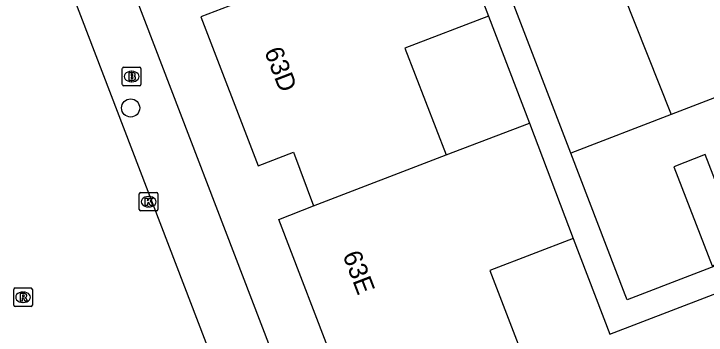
# Model space of a CAD drawing. Extents: x 159265 to 160143, y 383413 to 384319.
# Drawn here: x 159522.36 to 159559.73, y 383632.66 to 383650 of the extents above; entities that cross this region are included whole.
import ezdxf

# ---------------------------------------------------------------- set-up
doc = ezdxf.new("R2010")
doc.units = 0
for name, color, linetype in [('IMGEO_Boom', 7, 'Continuous'), ('IMGEO_Brandkraan', 7, 'Continuous'), ('IMGEO_Kolk', 7, 'Continuous'), ('IMGEO_Pand', 7, 'Continuous'), ('IMGEO_Pand_nummerreeks', 7, 'Continuous'), ('IMGEO_Rijbaan_lokaal_open', 7, 'Continuous'), ('IMGEO_Rioolput', 7, 'Continuous'), ('IMGEO_Voetpad_open', 7, 'Continuous')]:
    doc.layers.add(name, color=color, linetype=linetype)

msp = doc.modelspace()

# ---------------------------------------------------------------- linework, layer by layer
at = {"layer": 'IMGEO_Boom'}
msp.add_circle((159528.661, 383644.921), 0.489, dxfattribs=at)
at = {"layer": 'IMGEO_Brandkraan'}
for p, q in [((159528.287, 383647.118), (159529.139, 383647.118)), ((159528.212, 383646.192), (159528.212, 383647.044)), ((159528.7, 383646.898), (159528.725, 383646.898)), ((159529.213, 383647.044), (159529.213, 383646.192)), ((159529.139, 383646.118), (159528.287, 383646.118)), ((159528.723, 383646.338), (159528.698, 383646.338))]:
    msp.add_line(p, q, dxfattribs=at)
for points in [[(159528.287, 383647.118), (159529.139, 383647.118)], [(159528.212, 383646.192), (159528.212, 383647.044)], [(159528.56, 383646.818), (159528.56, 383646.418), (159528.773, 383646.418)], [(159528.791, 383646.818), (159528.56, 383646.818)], [(159528.739, 383646.737), (159528.685, 383646.737), (159528.685, 383646.661)], [(159529.213, 383647.044), (159529.213, 383646.192)], [(159528.685, 383646.661), (159528.738, 383646.661)], [(159528.747, 383646.585), (159528.685, 383646.585), (159528.685, 383646.504)], [(159528.685, 383646.504), (159528.747, 383646.504)], [(159529.139, 383646.118), (159528.287, 383646.118)]]:
    msp.add_lwpolyline(points, dxfattribs=at)
for centre, radius, start, end in [((159528.289, 383647.042), 0.0765, 91.552, 178.448), ((159528.289, 383647.042), 0.0765, 91.552, 178.448), ((159529.137, 383647.042), 0.0765, 1.552, 88.448), ((159529.137, 383647.042), 0.0765, 1.552, 88.448), ((159528.74, 383646.699), 0.0379, 267.8285, 90.9355), ((159528.795, 383646.673), 0.145, 59.4692, 91.5367), ((159528.82, 383646.72), 0.0922, 285.5137, 58.1501), ((159528.748, 383646.544), 0.0404, 269.8759, 90.5077), ((159528.779, 383646.669), 0.251, 268.6676, 293.5347), ((159528.825, 383646.528), 0.105, 301.3115, 78.989), ((159528.289, 383646.194), 0.0765, 181.552, 268.448), ((159528.289, 383646.194), 0.0765, 181.552, 268.448), ((159529.137, 383646.194), 0.0765, 271.552, 358.448), ((159529.137, 383646.194), 0.0765, 271.552, 358.448)]:
    msp.add_arc(centre, radius, start, end, dxfattribs=at)
for centre, major_axis, ratio, start_param, end_param in [((159528.699, 383646.618), (-0.387, 0.002), 0.722429, 4.712389, 7.853982), ((159528.724, 383646.618), (-0.39, 0.002), 0.717154, 1.570796, 4.712389)]:
    msp.add_ellipse(centre, major_axis=major_axis, ratio=ratio, start_param=start_param, end_param=end_param, dxfattribs=at)
at = {"layer": 'IMGEO_Kolk'}
for p, q in [((159529.128, 383639.437), (159529.128, 383640.289)), ((159529.203, 383640.363), (159530.055, 383640.363)), ((159529.616, 383640.143), (159529.641, 383640.143)), ((159530.129, 383640.289), (159530.129, 383639.437)), ((159530.055, 383639.363), (159529.203, 383639.363)), ((159529.639, 383639.583), (159529.614, 383639.583))]:
    msp.add_line(p, q, dxfattribs=at)
for points in [[(159529.128, 383639.437), (159529.128, 383640.289)], [(159529.203, 383640.363), (159530.055, 383640.363)], [(159529.449, 383640.063), (159529.572, 383640.063), (159529.572, 383639.912), (159529.702, 383640.063), (159529.866, 383640.063), (159529.72, 383639.912), (159529.873, 383639.663), (159529.721, 383639.663), (159529.636, 383639.827), (159529.572, 383639.76), (159529.572, 383639.663), (159529.449, 383639.663), (159529.449, 383640.063)], [(159530.129, 383640.289), (159530.129, 383639.437)], [(159530.055, 383639.363), (159529.203, 383639.363)]]:
    msp.add_lwpolyline(points, dxfattribs=at)
for centre, start, end in [((159529.205, 383640.287), 91.552, 178.448), ((159529.205, 383640.287), 91.552, 178.448), ((159530.053, 383640.287), 1.552, 88.448), ((159530.053, 383640.287), 1.552, 88.448), ((159529.205, 383639.439), 181.552, 268.448), ((159529.205, 383639.439), 181.552, 268.448), ((159530.053, 383639.439), 271.552, 358.448), ((159530.053, 383639.439), 271.552, 358.448)]:
    msp.add_arc(centre, 0.0765, start, end, dxfattribs=at)
for centre, major_axis, ratio, start_param, end_param in [((159529.615, 383639.863), (-0.387, 0.002), 0.722429, 4.712389, 7.853982), ((159529.64, 383639.863), (-0.39, 0.002), 0.717154, 1.570796, 4.712389)]:
    msp.add_ellipse(centre, major_axis=major_axis, ratio=ratio, start_param=start_param, end_param=end_param, dxfattribs=at)
at = {"layer": 'IMGEO_Pand'}
for points in [[(159552.657, 383657.604), (159557.836, 383644.566)], [(159552.424, 383642.489), (159547.388, 383655.597)], [(159545.993, 383655.036), (159547.972, 383649.872)], [(159534.338, 383650.563), (159532.448, 383649.829), (159535.549, 383641.791), (159537.45, 383642.531), (159538.535, 383639.636)], [(159547.972, 383649.872), (159543.469, 383648.146), (159545.688, 383642.384)], [(159563.224, 383646.634), (159557.836, 383644.566)], [(159557.836, 383644.566), (159552.424, 383642.489)], [(159545.688, 383642.384), (159550.189, 383644.108)], [(159550.189, 383644.108), (159552.54, 383637.88)], [(159538.535, 383639.636), (159545.688, 383642.384)], [(159557.982, 383641.752), (159560.043, 383636.412), (159561.738, 383637.067), (159559.678, 383642.406), (159557.982, 383641.752)], [(159552.54, 383637.88), (159548.055, 383636.161), (159550.027, 383631.01), (159540.995, 383627.58), (159540.851, 383627.974), (159542.787, 383628.695), (159541.709, 383631.442), (159539.81, 383630.696), (159536.652, 383638.909), (159538.535, 383639.636)]]:
    msp.add_lwpolyline(points, dxfattribs=at)
at = {"layer": 'IMGEO_Rijbaan_lokaal_open'}
msp.add_lwpolyline([(159535.45, 383625.161), (159524.406, 383653.987)], dxfattribs=at)
at = {"layer": 'IMGEO_Rioolput'}
for p, q in [((159522.431, 383635.21), (159523.283, 383635.21)), ((159522.356, 383634.284), (159522.356, 383635.136)), ((159522.844, 383634.99), (159522.869, 383634.99)), ((159523.357, 383635.136), (159523.357, 383634.284)), ((159522.867, 383634.43), (159522.842, 383634.43)), ((159523.283, 383634.21), (159522.431, 383634.21))]:
    msp.add_line(p, q, dxfattribs=at)
for points in [[(159522.431, 383635.21), (159523.283, 383635.21)], [(159522.356, 383634.284), (159522.356, 383635.136)], [(159522.945, 383634.908), (159522.693, 383634.91), (159522.693, 383634.51)], [(159522.871, 383634.829), (159522.817, 383634.829), (159522.817, 383634.748)], [(159523.357, 383635.136), (159523.357, 383634.284)], [(159522.693, 383634.51), (159522.817, 383634.51), (159522.817, 383634.672), (159522.828, 383634.672)], [(159522.817, 383634.748), (159522.869, 383634.748)], [(159522.875, 383634.643), (159522.946, 383634.51), (159523.086, 383634.51), (159523.021, 383634.636)], [(159523.283, 383634.21), (159522.431, 383634.21)]]:
    msp.add_lwpolyline(points, dxfattribs=at)
for centre, radius, start, end in [((159522.433, 383635.134), 0.0765, 91.552, 178.448), ((159522.433, 383635.134), 0.0765, 91.552, 178.448), ((159523.281, 383635.134), 0.0765, 1.552, 88.448), ((159523.281, 383635.134), 0.0765, 1.552, 88.448), ((159522.877, 383634.733), 0.0964, 77.0061, 93.1865), ((159522.891, 383634.79), 0.0378, 276.6634, 79.6772), ((159522.944, 383634.798), 0.109, 350.3612, 89.416), ((159522.942, 383634.798), 0.112, 277.5842, 350.9817), ((159522.827, 383634.619), 0.0533, 26.0293, 88.6989), ((159522.853, 383634.937), 0.19, 274.7715, 282.9687), ((159522.926, 383634.583), 0.108, 29.5134, 73.7905), ((159522.433, 383634.286), 0.0765, 181.552, 268.448), ((159522.433, 383634.286), 0.0765, 181.552, 268.448), ((159523.281, 383634.286), 0.0765, 271.552, 358.448), ((159523.281, 383634.286), 0.0765, 271.552, 358.448)]:
    msp.add_arc(centre, radius, start, end, dxfattribs=at)
for centre, major_axis, ratio, start_param, end_param in [((159522.843, 383634.71), (-0.387, 0.002), 0.722429, 4.712389, 7.853982), ((159522.868, 383634.71), (-0.39, 0.002), 0.717154, 1.570796, 4.712389)]:
    msp.add_ellipse(centre, major_axis=major_axis, ratio=ratio, start_param=start_param, end_param=end_param, dxfattribs=at)
at = {"layer": 'IMGEO_Voetpad_open'}
for points in [[(159525.558, 383659.719), (159539.547, 383623.252), (159557.382, 383576.165)], [(159547.972, 383649.872), (159550.189, 383644.108)], [(159552.54, 383637.88), (159554.519, 383632.716), (159566.765, 383637.409), (159566.263, 383638.718), (159555.463, 383634.579), (159555.36, 383634.846), (159552.424, 383642.489)]]:
    msp.add_lwpolyline(points, dxfattribs=at)

# ---------------------------------------------------------------- texts
at = {"layer": 'IMGEO_Pand_nummerreeks'}
for s, rotation, p in [('63D', 291.095, (159535.861, 383647.983)), ('63E', 291.0344, (159540.09, 383636.991))]:
    msp.add_text(s, height=1, rotation=rotation, dxfattribs=at).set_placement(p)

doc.saveas('drawing.dxf')
